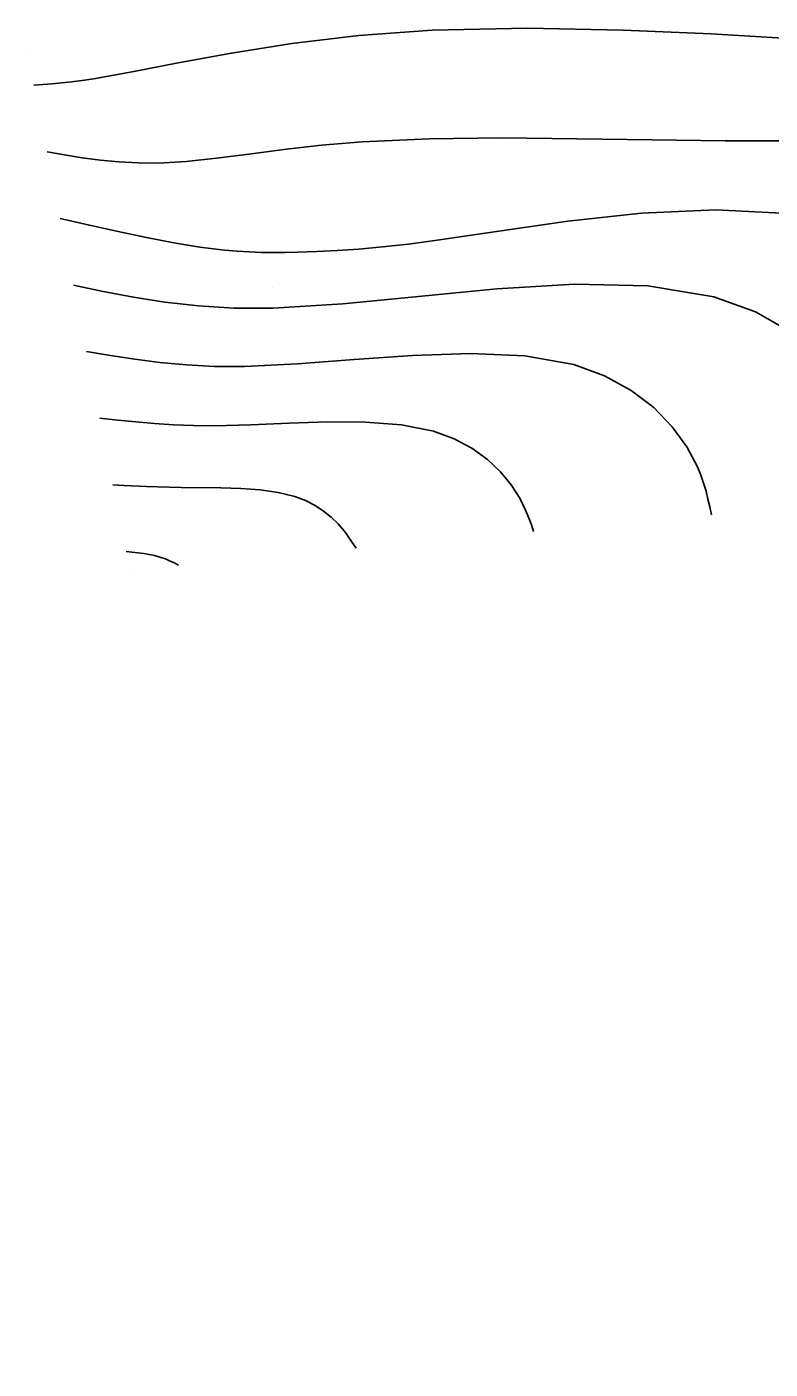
# Model space of a CAD drawing. Extents: x 2356077 to 2359823, y 225951 to 227822.
# Drawn here: x 2357718.5 to 2357794.1, y 226046.8 to 226183.3 of the extents above; entities that cross this region are included whole.
import ezdxf

# ---------------------------------------------------------------- set-up
doc = ezdxf.new("R2010")
doc.units = 0
for name, color, linetype in [('DTM Contours Major', 7, 'Continuous'), ('DTM Contours Minor', 7, 'Continuous'), ('Exist DTM Breakline', 7, 'Continuous'), ('Exist DTM Breakline Underwater', 7, 'Continuous'), ('PH Exist DTM Point', 7, 'Continuous')]:
    doc.layers.add(name, color=color, linetype=linetype)

msp = doc.modelspace()

# ---------------------------------------------------------------- linework, layer by layer
at = {"layer": 'DTM Contours Major'}
for points in [[(2357796.53, 226171.72), (2357789.53, 226171.72), (2357782.09, 226171.82), (2357774.43, 226171.95), (2357766.81, 226172.02), (2357759.46, 226171.95), (2357752.62, 226171.64), (2357748.48, 226171.28), (2357744.64, 226170.85), (2357741.09, 226170.39), (2357737.79, 226169.97), (2357734.71, 226169.64), (2357731.84, 226169.47), (2357729.81, 226169.48), (2357727.86, 226169.58), (2357725.98, 226169.77), (2357724.14, 226170.01), (2357722.34, 226170.3), (2357720.56, 226170.61)], [(2357751.98, 226130.28), (2357751.6, 226130.88), (2357751.4, 226131.18), (2357751.19, 226131.48), (2357750.98, 226131.78), (2357750.75, 226132.08), (2357750.15, 226132.77), (2357749.46, 226133.44), (2357748.68, 226134.07), (2357747.81, 226134.64), (2357746.83, 226135.14), (2357745.74, 226135.55), (2357744.06, 226135.97), (2357742.22, 226136.23), (2357740.26, 226136.37), (2357738.24, 226136.44), (2357734.2, 226136.48), (2357732.99, 226136.5), (2357731.81, 226136.54), (2357730.66, 226136.58), (2357728.39, 226136.68), (2357727.26, 226136.74)]]:
    msp.add_lwpolyline(points, dxfattribs=at)
at = {"layer": 'DTM Contours Minor'}
for points in [[(2357719.21, 226177.38), (2357720.14, 226177.45), (2357721.07, 226177.53), (2357722.04, 226177.62), (2357723.05, 226177.73), (2357724.13, 226177.87), (2357725.27, 226178.04), (2357729.2, 226178.74), (2357733.89, 226179.65), (2357739.31, 226180.65), (2357745.45, 226181.63), (2357752.26, 226182.45), (2357759.73, 226183), (2357769.42, 226183.19), (2357779.16, 226183), (2357788.12, 226182.6), (2357795.44, 226182.17)], [(2357795.94, 226164.33), (2357788.58, 226164.72), (2357781.01, 226164.37), (2357773.54, 226163.56), (2357766.5, 226162.54), (2357760.22, 226161.61), (2357757.32, 226161.23), (2357754.68, 226160.94), (2357752.27, 226160.72), (2357750.05, 226160.57), (2357747.98, 226160.46), (2357746.03, 226160.4), (2357744.79, 226160.37), (2357743.57, 226160.37), (2357742.35, 226160.38), (2357741.13, 226160.43), (2357739.89, 226160.5), (2357738.6, 226160.62), (2357736.1, 226160.93), (2357733.44, 226161.37), (2357730.66, 226161.9), (2357727.79, 226162.5), (2357724.86, 226163.16), (2357721.9, 226163.83)], [(2357796.23, 226152.26), (2357792.6, 226154.32), (2357788.39, 226155.87), (2357781.68, 226156.99), (2357774.2, 226157.15), (2357766.3, 226156.69), (2357758.33, 226155.91), (2357750.63, 226155.14), (2357743.56, 226154.7), (2357739.6, 226154.71), (2357735.95, 226154.93), (2357732.55, 226155.31), (2357729.34, 226155.82), (2357726.26, 226156.42), (2357723.24, 226157.06)], [(2357788.13, 226133.69), (2357787.96, 226134.49), (2357787.78, 226135.29), (2357787.58, 226136.1), (2357787.34, 226136.91), (2357787.06, 226137.73), (2357786.72, 226138.57), (2357785.63, 226140.61), (2357784.15, 226142.65), (2357782.26, 226144.59), (2357779.96, 226146.35), (2357777.25, 226147.84), (2357774.12, 226148.97), (2357769.15, 226149.86), (2357763.61, 226150.1), (2357757.74, 226149.9), (2357751.8, 226149.47), (2357746.02, 226149.03), (2357740.64, 226148.77), (2357737.58, 226148.79), (2357734.73, 226148.93), (2357732.04, 226149.18), (2357729.49, 226149.51), (2357727.01, 226149.88), (2357724.58, 226150.29)], [(2357770.05, 226131.99), (2357769.85, 226132.55), (2357769.65, 226133.11), (2357769.43, 226133.68), (2357769.19, 226134.24), (2357768.93, 226134.81), (2357768.63, 226135.38), (2357767.76, 226136.74), (2357766.67, 226138.07), (2357765.34, 226139.32), (2357763.77, 226140.46), (2357761.95, 226141.42), (2357759.87, 226142.18), (2357756.6, 226142.83), (2357752.96, 226143.12), (2357749.1, 226143.14), (2357745.17, 226143.01), (2357741.28, 226142.84), (2357737.6, 226142.74), (2357735.45, 226142.76), (2357733.42, 226142.84), (2357731.47, 226142.97), (2357729.58, 226143.13), (2357727.74, 226143.31), (2357725.92, 226143.51)], [(2357733.91, 226128.58), (2357733.42, 226128.83), (2357733.02, 226129.02), (2357732.81, 226129.11), (2357732.59, 226129.2), (2357732.37, 226129.28), (2357732.14, 226129.36), (2357731.81, 226129.45), (2357731.47, 226129.54), (2357731.12, 226129.61), (2357730.76, 226129.68), (2357730.39, 226129.74), (2357729.78, 226129.82), (2357728.6, 226129.97)]]:
    msp.add_lwpolyline(points, dxfattribs=at)
at = {"layer": 'Exist DTM Breakline'}
for points in [[(2357739.38, 226441), (2357819.61, 226359.1), (2357890.87, 226277.59), (2357994, 226180.1), (2358102.76, 226183.23), (2358191.47, 226205.9), (2358275.27, 226131.78), (2358421.38, 226152.32), (2358505.02, 226137.4), (2358547.12, 226053.57)], [(2357719.56, 226395.12), (2357791.56, 226318.92), (2357850.79, 226251.62), (2357976.14, 226133.41), (2357988.46, 226117.46)]]:
    msp.add_spline(points, degree=3, dxfattribs=at)
at = {"layer": 'Exist DTM Breakline Underwater'}
for points in [[(2357739.43, 226434.31), (2357811.72, 226357.46), (2357885.72, 226276.35), (2357991.79, 226172.5), (2358103.03, 226173.66), (2358191.06, 226197.41), (2358272.65, 226122.63), (2358421.22, 226141.69), (2358498.77, 226117.39), (2358527.12, 226046.78)], [(2357722.37, 226399.09), (2357796.5, 226325.14), (2357855.43, 226255.41), (2357974.84, 226142.38), (2357994.86, 226118.94)]]:
    msp.add_spline(points, degree=3, dxfattribs=at)
at = {"layer": 'PH Exist DTM Point'}
for p, q in [((2357718.5, 226181), (2357718.5, 226181)), ((2357743.46, 226156.78), (2357743.46, 226156.78)), ((2357728.97, 226128.11), (2357728.97, 226128.11))]:
    msp.add_line(p, q, dxfattribs=at)

doc.saveas('drawing.dxf')
